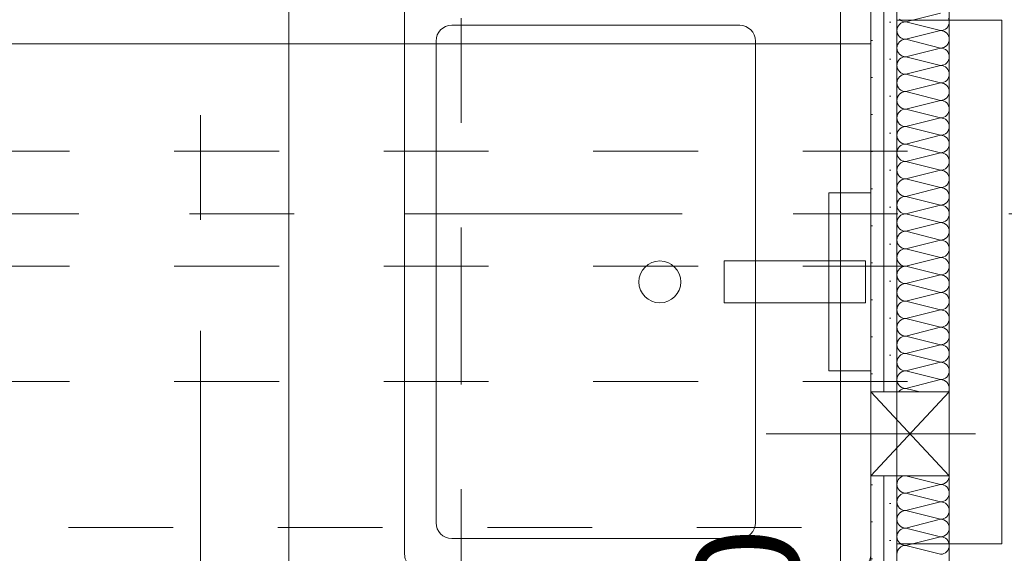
# Model space of a CAD drawing. Header units: metres. Extents: x -4 to 99, y -11 to 17.
# Tile 473 of 656: x 43.557 to 44.497, y 5.026 to 5.535. Entities that reach past the tile are written whole.
import ezdxf

# ---------------------------------------------------------------- set-up
doc = ezdxf.new("R2010")
doc.units = ezdxf.units.M
doc.header["$MEASUREMENT"] = 0
for name, pattern in [('Achse', [0.2, 0.1, -0.05, 0, -0.05]), ('DASHED', [0.015, 0.007, -0.008]), ('Schnittlinie', [0.3, 0.15, -0.075, 0, -0.075]), ('Strichlinie doppelt', [0.546806, 0.264583, -0.105833, 0.070556, -0.105833]), ('Strichpunktlinie', [0.31, 0.2, -0.05, 0.01, -0.05]), ('Untersicht', [0.1, 0.075, -0.025])]:
    doc.linetypes.add(name, pattern=pattern)
for name, color, linetype in [('152 - Bemaßung_ Beschriftung.Ausbau', 7, 'Continuous'), ('203 - Marker.Schnitt - Ausbaudetail SA', 7, 'Continuous'), ('451 - Universal.Achsen Raster', 7, 'Continuous'), ('608 - Struktur.Träger', 7, 'Continuous'), ('Neubau_152 - Bemaßung_ Beschriftung.Ausbau', 7, 'Continuous'), ('Neubau_606 - Struktur.Wand Innen Ausbau', 7, 'Continuous'), ('Neubau_650 - Abdeckung.Fußboden Aufbau', 7, 'Continuous'), ('Neubau_653 - Abdeckung.TB Verkofferung', 7, 'Continuous'), ('Neubau_702 - Einrichtung.Möbel Sanitär', 7, 'Continuous'), ('Neubau_802 - HKLSE.Sanitär', 7, 'Continuous')]:
    doc.layers.add(name, color=color, linetype=linetype)
doc.styles.add('ERSTELLTER_STIL_2', font='txt')
doc.dimstyles.new('ERSTELLTER_STIL__1', dxfattribs={"dimtxt": 0.1, "dimasz": 0.0532, "dimexe": 0.18, "dimexo": 0.0625, "dimgap": 0, "dimtad": 1, "dimzin": 0, "dimdsep": 46, "dimtxsty": 'ERSTELLTER_STIL_2', "dimblk": 'ARROWHEAD_2', "dimblk1": 'ARROWHEAD_2', "dimblk2": 'ARROWHEAD_2', "dimcen": 0.09, "dimse1": 1, "dimse2": 1, "dimclrd": 7, "dimclre": 7, "dimclrt": 7, "dimazin": 0, "dimtfac": 1, "dimtdec": 4, "dimtmove": 0, "dimatfit": 3, "dimfxl": 1, "dimtolj": 1, "dimtzin": 0, "dimarcsym": 0})
doc.dimstyles.new('ERSTELLTER_STIL__7', dxfattribs={"dimtxt": 0.18, "dimasz": 0.02736, "dimexe": 0.18, "dimexo": 0.0625, "dimgap": 0, "dimtad": 0, "dimtih": 1, "dimtoh": 1, "dimdec": 4, "dimzin": 0, "dimdsep": 46, "dimcen": 0.09, "dimadec": 0, "dimazin": 0, "dimtfac": 1, "dimtdec": 4, "dimtmove": 0, "dimatfit": 3, "dimldrblk": 'ARROWHEAD_11', "dimfxl": 1, "dimtolj": 1, "dimtzin": 0, "dimarcsym": 0})
pattern_1 = [(45, (0, 0), (-0.01767767, 0.01767767), [0, -0.025])]

# ---------------------------------------------------------------- blocks, each defined once
blk = doc.blocks.new('*X153')
at = {"layer": 'Neubau_606 - Struktur.Wand Innen Ausbau', "color": 7, "linetype": 'Continuous', "lineweight": 5}
for p, q in [((44.40332, 5.53333), (44.43665, 5.54167)), ((44.39562, 5.52819), (44.39515, 5.52663)), ((44.39639, 5.52963), (44.39562, 5.52819)), ((44.39743, 5.53089), (44.39639, 5.52963)), ((44.39743, 5.53577), (44.39869, 5.53474)), ((44.39869, 5.53193), (44.39743, 5.53089)), ((44.39869, 5.53474), (44.40013, 5.53397)), ((44.40013, 5.5327), (44.39869, 5.53193)), ((44.40013, 5.53397), (44.4017, 5.53349)), ((44.4017, 5.53317), (44.40013, 5.5327)), ((44.4017, 5.53349), (44.40332, 5.53333)), ((44.40332, 5.53333), (44.4017, 5.53317)), ((44.40332, 5.53333), (44.43665, 5.525)), ((44.44128, 5.5264), (44.44255, 5.52744)), ((44.44255, 5.52744), (44.44358, 5.5287)), ((44.44358, 5.5287), (44.44435, 5.53014)), ((44.44483, 5.53496), (44.44435, 5.53652)), ((44.44435, 5.53014), (44.44483, 5.53171)), ((44.44499, 5.53333), (44.44483, 5.53496)), ((44.44483, 5.53171), (44.44499, 5.53333)), ((44.39515, 5.52663), (44.39499, 5.525)), ((44.39499, 5.525), (44.39515, 5.52337)), ((44.39515, 5.52337), (44.39562, 5.52181)), ((44.39562, 5.52181), (44.39639, 5.52037)), ((44.39639, 5.52037), (44.39743, 5.51911)), ((44.39743, 5.51911), (44.39869, 5.51807)), ((44.39869, 5.51807), (44.40013, 5.5173)), ((44.40332, 5.51667), (44.43665, 5.525)), ((44.43665, 5.525), (44.43828, 5.52516)), ((44.43828, 5.52484), (44.43665, 5.525)), ((44.43828, 5.52516), (44.43984, 5.52563)), ((44.43984, 5.52437), (44.43828, 5.52484)), ((44.43984, 5.52563), (44.44128, 5.5264)), ((44.44128, 5.5236), (44.43984, 5.52437)), ((44.44255, 5.52256), (44.44128, 5.5236)), ((44.44358, 5.5213), (44.44255, 5.52256)), ((44.44435, 5.51986), (44.44358, 5.5213)), ((44.44483, 5.51829), (44.44435, 5.51986)), ((44.44499, 5.51667), (44.44483, 5.51829)), ((44.39515, 5.50996), (44.39499, 5.50833)), ((44.39562, 5.51152), (44.39515, 5.50996)), ((44.39639, 5.51296), (44.39562, 5.51152)), ((44.39743, 5.51423), (44.39639, 5.51296)), ((44.39869, 5.51526), (44.39743, 5.51423)), ((44.40013, 5.51603), (44.39869, 5.51526)), ((44.40013, 5.5173), (44.4017, 5.51683)), ((44.4017, 5.51651), (44.40013, 5.51603)), ((44.4017, 5.51683), (44.40332, 5.51667)), ((44.40332, 5.51667), (44.4017, 5.51651)), ((44.40332, 5.51667), (44.43665, 5.50833)), ((44.43665, 5.50833), (44.43828, 5.50849)), ((44.43828, 5.50849), (44.43984, 5.50897)), ((44.43984, 5.50897), (44.44128, 5.50974)), ((44.44128, 5.50974), (44.44255, 5.51077)), ((44.44255, 5.51077), (44.44358, 5.51204)), ((44.44358, 5.51204), (44.44435, 5.51348)), ((44.44435, 5.51348), (44.44483, 5.51504)), ((44.44483, 5.51504), (44.44499, 5.51667)), ((44.39499, 5.50833), (44.39515, 5.50671)), ((44.39515, 5.50671), (44.39562, 5.50514)), ((44.39562, 5.50514), (44.39639, 5.5037)), ((44.39639, 5.5037), (44.39743, 5.50244)), ((44.39743, 5.50244), (44.39869, 5.5014)), ((44.39869, 5.5014), (44.40013, 5.50063)), ((44.40013, 5.49937), (44.39869, 5.4986)), ((44.40013, 5.50063), (44.4017, 5.50016)), ((44.4017, 5.49984), (44.40013, 5.49937)), ((44.4017, 5.50016), (44.40332, 5.5)), ((44.40332, 5.5), (44.4017, 5.49984)), ((44.40332, 5.5), (44.43665, 5.50833)), ((44.40332, 5.5), (44.43665, 5.49167)), ((44.43828, 5.50817), (44.43665, 5.50833)), ((44.43984, 5.5077), (44.43828, 5.50817)), ((44.44128, 5.50693), (44.43984, 5.5077)), ((44.44255, 5.50589), (44.44128, 5.50693)), ((44.44358, 5.50463), (44.44255, 5.50589)), ((44.44435, 5.50319), (44.44358, 5.50463)), ((44.44483, 5.50163), (44.44435, 5.50319)), ((44.44499, 5.5), (44.44483, 5.50163)), ((44.44483, 5.49837), (44.44499, 5.5)), ((44.39515, 5.49329), (44.39499, 5.49167)), ((44.39499, 5.49167), (44.39515, 5.49004)), ((44.39562, 5.49486), (44.39515, 5.49329)), ((44.39515, 5.49004), (44.39562, 5.48848)), ((44.39639, 5.4963), (44.39562, 5.49486)), ((44.39743, 5.49756), (44.39639, 5.4963)), ((44.39869, 5.4986), (44.39743, 5.49756)), ((44.40332, 5.48333), (44.43665, 5.49167)), ((44.43665, 5.49167), (44.43828, 5.49183)), ((44.43828, 5.49151), (44.43665, 5.49167)), ((44.43828, 5.49183), (44.43984, 5.4923)), ((44.43984, 5.49103), (44.43828, 5.49151)), ((44.43984, 5.4923), (44.44128, 5.49307)), ((44.44128, 5.49026), (44.43984, 5.49103)), ((44.44128, 5.49307), (44.44255, 5.49411)), ((44.44255, 5.48923), (44.44128, 5.49026)), ((44.44255, 5.49411), (44.44358, 5.49537)), ((44.44358, 5.49537), (44.44435, 5.49681)), ((44.44435, 5.49681), (44.44483, 5.49837)), ((44.39562, 5.48848), (44.39639, 5.48704)), ((44.39639, 5.48704), (44.39743, 5.48577)), ((44.39743, 5.48089), (44.39639, 5.47963)), ((44.39743, 5.48577), (44.39869, 5.48474)), ((44.39869, 5.48193), (44.39743, 5.48089)), ((44.39869, 5.48474), (44.40013, 5.48397)), ((44.40013, 5.4827), (44.39869, 5.48193)), ((44.40013, 5.48397), (44.4017, 5.48349)), ((44.4017, 5.48317), (44.40013, 5.4827)), ((44.4017, 5.48349), (44.40332, 5.48333)), ((44.40332, 5.48333), (44.4017, 5.48317)), ((44.40332, 5.48333), (44.43665, 5.475)), ((44.44358, 5.48796), (44.44255, 5.48923)), ((44.44435, 5.48652), (44.44358, 5.48796)), ((44.44483, 5.48496), (44.44435, 5.48652)), ((44.44435, 5.48014), (44.44483, 5.48171)), ((44.44499, 5.48333), (44.44483, 5.48496)), ((44.44483, 5.48171), (44.44499, 5.48333)), ((44.39515, 5.47663), (44.39499, 5.475)), ((44.39499, 5.475), (44.39515, 5.47337)), ((44.39562, 5.47819), (44.39515, 5.47663)), ((44.39515, 5.47337), (44.39562, 5.47181)), ((44.39639, 5.47963), (44.39562, 5.47819)), ((44.39562, 5.47181), (44.39639, 5.47037)), ((44.40332, 5.46667), (44.43665, 5.475)), ((44.43665, 5.475), (44.43828, 5.47516)), ((44.43828, 5.47484), (44.43665, 5.475)), ((44.43828, 5.47516), (44.43984, 5.47563)), ((44.43984, 5.47437), (44.43828, 5.47484)), ((44.43984, 5.47563), (44.44128, 5.4764)), ((44.44128, 5.4736), (44.43984, 5.47437)), ((44.44128, 5.4764), (44.44255, 5.47744)), ((44.44255, 5.47256), (44.44128, 5.4736)), ((44.44255, 5.47744), (44.44358, 5.4787)), ((44.44358, 5.4713), (44.44255, 5.47256)), ((44.44358, 5.4787), (44.44435, 5.48014)), ((44.44435, 5.46986), (44.44358, 5.4713)), ((44.39562, 5.46152), (44.39515, 5.45996)), ((44.39639, 5.46296), (44.39562, 5.46152)), ((44.39639, 5.47037), (44.39743, 5.46911)), ((44.39743, 5.46423), (44.39639, 5.46296)), ((44.39743, 5.46911), (44.39869, 5.46807)), ((44.39869, 5.46526), (44.39743, 5.46423)), ((44.39869, 5.46807), (44.40013, 5.4673)), ((44.40013, 5.46603), (44.39869, 5.46526)), ((44.40013, 5.4673), (44.4017, 5.46683)), ((44.4017, 5.46651), (44.40013, 5.46603)), ((44.4017, 5.46683), (44.40332, 5.46667)), ((44.40332, 5.46667), (44.4017, 5.46651)), ((44.40332, 5.46667), (44.43665, 5.45833)), ((44.44255, 5.46077), (44.44358, 5.46204)), ((44.44358, 5.46204), (44.44435, 5.46348)), ((44.44483, 5.46829), (44.44435, 5.46986)), ((44.44435, 5.46348), (44.44483, 5.46504)), ((44.44499, 5.46667), (44.44483, 5.46829)), ((44.44483, 5.46504), (44.44499, 5.46667)), ((44.39515, 5.45996), (44.39499, 5.45833)), ((44.39499, 5.45833), (44.39515, 5.45671)), ((44.39515, 5.45671), (44.39562, 5.45514)), ((44.39562, 5.45514), (44.39639, 5.4537)), ((44.39639, 5.4537), (44.39743, 5.45244)), ((44.39743, 5.45244), (44.39869, 5.4514)), ((44.40332, 5.45), (44.43665, 5.45833)), ((44.43665, 5.45833), (44.43828, 5.45849)), ((44.43828, 5.45817), (44.43665, 5.45833)), ((44.43828, 5.45849), (44.43984, 5.45897)), ((44.43984, 5.4577), (44.43828, 5.45817)), ((44.43984, 5.45897), (44.44128, 5.45974)), ((44.44128, 5.45693), (44.43984, 5.4577)), ((44.44128, 5.45974), (44.44255, 5.46077)), ((44.44255, 5.45589), (44.44128, 5.45693)), ((44.44358, 5.45463), (44.44255, 5.45589)), ((44.44435, 5.45319), (44.44358, 5.45463)), ((44.44483, 5.45163), (44.44435, 5.45319)), ((44.39515, 5.44329), (44.39499, 5.44167)), ((44.39562, 5.44486), (44.39515, 5.44329)), ((44.39639, 5.4463), (44.39562, 5.44486)), ((44.39743, 5.44756), (44.39639, 5.4463)), ((44.39869, 5.4486), (44.39743, 5.44756)), ((44.39869, 5.4514), (44.40013, 5.45063)), ((44.40013, 5.44937), (44.39869, 5.4486)), ((44.40013, 5.45063), (44.4017, 5.45016)), ((44.4017, 5.44984), (44.40013, 5.44937)), ((44.4017, 5.45016), (44.40332, 5.45)), ((44.40332, 5.45), (44.4017, 5.44984)), ((44.40332, 5.45), (44.43665, 5.44167)), ((44.43984, 5.4423), (44.44128, 5.44307)), ((44.44128, 5.44307), (44.44255, 5.44411)), ((44.44255, 5.44411), (44.44358, 5.44537)), ((44.44358, 5.44537), (44.44435, 5.44681)), ((44.44435, 5.44681), (44.44483, 5.44837)), ((44.44499, 5.45), (44.44483, 5.45163)), ((44.44483, 5.44837), (44.44499, 5.45)), ((44.39499, 5.44167), (44.39515, 5.44004)), ((44.39515, 5.44004), (44.39562, 5.43848)), ((44.39562, 5.43848), (44.39639, 5.43704)), ((44.39639, 5.43704), (44.39743, 5.43577)), ((44.39743, 5.43577), (44.39869, 5.43474)), ((44.39869, 5.43474), (44.40013, 5.43397)), ((44.40013, 5.43397), (44.4017, 5.43349)), ((44.4017, 5.43349), (44.40332, 5.43333)), ((44.40332, 5.43333), (44.4017, 5.43317)), ((44.40332, 5.43333), (44.43665, 5.44167)), ((44.40332, 5.43333), (44.43665, 5.425)), ((44.43665, 5.44167), (44.43828, 5.44183)), ((44.43828, 5.44151), (44.43665, 5.44167)), ((44.43828, 5.44183), (44.43984, 5.4423)), ((44.43984, 5.44103), (44.43828, 5.44151)), ((44.44128, 5.44026), (44.43984, 5.44103)), ((44.44255, 5.43923), (44.44128, 5.44026)), ((44.44358, 5.43796), (44.44255, 5.43923)), ((44.44435, 5.43652), (44.44358, 5.43796)), ((44.44483, 5.43496), (44.44435, 5.43652)), ((44.44499, 5.43333), (44.44483, 5.43496)), ((44.44483, 5.43171), (44.44499, 5.43333)), ((44.39515, 5.42663), (44.39499, 5.425)), ((44.39499, 5.425), (44.39515, 5.42337)), ((44.39562, 5.42819), (44.39515, 5.42663)), ((44.39639, 5.42963), (44.39562, 5.42819)), ((44.39743, 5.43089), (44.39639, 5.42963)), ((44.39869, 5.43193), (44.39743, 5.43089)), ((44.40013, 5.4327), (44.39869, 5.43193)), ((44.4017, 5.43317), (44.40013, 5.4327)), ((44.40332, 5.41667), (44.43665, 5.425)), ((44.43665, 5.425), (44.43828, 5.42516)), ((44.43828, 5.42484), (44.43665, 5.425)), ((44.43828, 5.42516), (44.43984, 5.42563)), ((44.43984, 5.42437), (44.43828, 5.42484)), ((44.43984, 5.42563), (44.44128, 5.4264)), ((44.44128, 5.4236), (44.43984, 5.42437)), ((44.44128, 5.4264), (44.44255, 5.42744)), ((44.44255, 5.42744), (44.44358, 5.4287)), ((44.44358, 5.4287), (44.44435, 5.43014)), ((44.44435, 5.43014), (44.44483, 5.43171)), ((44.39515, 5.42337), (44.39562, 5.42181)), ((44.39562, 5.42181), (44.39639, 5.42037)), ((44.39639, 5.42037), (44.39743, 5.41911)), ((44.39743, 5.41911), (44.39869, 5.41807)), ((44.39869, 5.41526), (44.39743, 5.41423)), ((44.39869, 5.41807), (44.40013, 5.4173)), ((44.40013, 5.41603), (44.39869, 5.41526)), ((44.40013, 5.4173), (44.4017, 5.41683)), ((44.4017, 5.41651), (44.40013, 5.41603)), ((44.4017, 5.41683), (44.40332, 5.41667)), ((44.40332, 5.41667), (44.4017, 5.41651)), ((44.40332, 5.41667), (44.43665, 5.40833)), ((44.44255, 5.42256), (44.44128, 5.4236)), ((44.44358, 5.4213), (44.44255, 5.42256)), ((44.44435, 5.41986), (44.44358, 5.4213)), ((44.44483, 5.41829), (44.44435, 5.41986)), ((44.44435, 5.41348), (44.44483, 5.41504)), ((44.44499, 5.41667), (44.44483, 5.41829)), ((44.44483, 5.41504), (44.44499, 5.41667)), ((44.39515, 5.40996), (44.39499, 5.40833)), ((44.39499, 5.40833), (44.39515, 5.40671)), ((44.39562, 5.41152), (44.39515, 5.40996)), ((44.39515, 5.40671), (44.39562, 5.40514)), ((44.39639, 5.41296), (44.39562, 5.41152)), ((44.39562, 5.40514), (44.39639, 5.4037)), ((44.39743, 5.41423), (44.39639, 5.41296)), ((44.40332, 5.4), (44.43665, 5.40833)), ((44.43665, 5.40833), (44.43828, 5.40849)), ((44.43828, 5.40817), (44.43665, 5.40833)), ((44.43828, 5.40849), (44.43984, 5.40897)), ((44.43984, 5.4077), (44.43828, 5.40817)), ((44.43984, 5.40897), (44.44128, 5.40974)), ((44.44128, 5.40693), (44.43984, 5.4077)), ((44.44128, 5.40974), (44.44255, 5.41077)), ((44.44255, 5.40589), (44.44128, 5.40693)), ((44.44255, 5.41077), (44.44358, 5.41204)), ((44.44358, 5.40463), (44.44255, 5.40589)), ((44.44358, 5.41204), (44.44435, 5.41348)), ((44.39639, 5.3963), (44.39562, 5.39486)), ((44.39639, 5.4037), (44.39743, 5.40244)), ((44.39743, 5.39756), (44.39639, 5.3963)), ((44.39743, 5.40244), (44.39869, 5.4014)), ((44.39869, 5.3986), (44.39743, 5.39756)), ((44.39869, 5.4014), (44.40013, 5.40063)), ((44.40013, 5.39937), (44.39869, 5.3986)), ((44.40013, 5.40063), (44.4017, 5.40016)), ((44.4017, 5.39984), (44.40013, 5.39937)), ((44.4017, 5.40016), (44.40332, 5.4)), ((44.40332, 5.4), (44.4017, 5.39984)), ((44.40332, 5.4), (44.43665, 5.39167)), ((44.44435, 5.40319), (44.44358, 5.40463)), ((44.44358, 5.39537), (44.44435, 5.39681)), ((44.44483, 5.40163), (44.44435, 5.40319)), ((44.44435, 5.39681), (44.44483, 5.39837)), ((44.44499, 5.4), (44.44483, 5.40163)), ((44.44483, 5.39837), (44.44499, 5.4)), ((44.39515, 5.39329), (44.39499, 5.39167)), ((44.39499, 5.39167), (44.39515, 5.39004)), ((44.39562, 5.39486), (44.39515, 5.39329)), ((44.39515, 5.39004), (44.39562, 5.38848)), ((44.39562, 5.38848), (44.39639, 5.38704)), ((44.39639, 5.38704), (44.39743, 5.38577)), ((44.40332, 5.38333), (44.43665, 5.39167)), ((44.43665, 5.39167), (44.43828, 5.39183)), ((44.43828, 5.39151), (44.43665, 5.39167)), ((44.43828, 5.39183), (44.43984, 5.3923)), ((44.43984, 5.39103), (44.43828, 5.39151)), ((44.43984, 5.3923), (44.44128, 5.39307)), ((44.44128, 5.39026), (44.43984, 5.39103)), ((44.44128, 5.39307), (44.44255, 5.39411)), ((44.44255, 5.38923), (44.44128, 5.39026)), ((44.44255, 5.39411), (44.44358, 5.39537)), ((44.44358, 5.38796), (44.44255, 5.38923)), ((44.44435, 5.38652), (44.44358, 5.38796)), ((44.44483, 5.38496), (44.44435, 5.38652)), ((44.39562, 5.37819), (44.39515, 5.37663)), ((44.39639, 5.37963), (44.39562, 5.37819)), ((44.39743, 5.38089), (44.39639, 5.37963)), ((44.39743, 5.38577), (44.39869, 5.38474)), ((44.39869, 5.38193), (44.39743, 5.38089)), ((44.39869, 5.38474), (44.40013, 5.38397)), ((44.40013, 5.3827), (44.39869, 5.38193)), ((44.40013, 5.38397), (44.4017, 5.38349)), ((44.4017, 5.38317), (44.40013, 5.3827)), ((44.4017, 5.38349), (44.40332, 5.38333)), ((44.40332, 5.38333), (44.4017, 5.38317)), ((44.40332, 5.38333), (44.43665, 5.375)), ((44.44128, 5.3764), (44.44255, 5.37744)), ((44.44255, 5.37744), (44.44358, 5.3787)), ((44.44358, 5.3787), (44.44435, 5.38014)), ((44.44435, 5.38014), (44.44483, 5.38171)), ((44.44499, 5.38333), (44.44483, 5.38496)), ((44.44483, 5.38171), (44.44499, 5.38333)), ((44.39515, 5.37663), (44.39499, 5.375)), ((44.39499, 5.375), (44.39515, 5.37337)), ((44.39515, 5.37337), (44.39562, 5.37181)), ((44.39562, 5.37181), (44.39639, 5.37037)), ((44.39639, 5.37037), (44.39743, 5.36911)), ((44.39743, 5.36911), (44.39869, 5.36807)), ((44.39869, 5.36807), (44.40013, 5.3673)), ((44.40332, 5.36667), (44.43665, 5.375)), ((44.43665, 5.375), (44.43828, 5.37516)), ((44.43828, 5.37484), (44.43665, 5.375)), ((44.43828, 5.37516), (44.43984, 5.37563)), ((44.43984, 5.37437), (44.43828, 5.37484)), ((44.43984, 5.37563), (44.44128, 5.3764)), ((44.44128, 5.3736), (44.43984, 5.37437)), ((44.44255, 5.37256), (44.44128, 5.3736)), ((44.44358, 5.3713), (44.44255, 5.37256)), ((44.44435, 5.36986), (44.44358, 5.3713)), ((44.44483, 5.36829), (44.44435, 5.36986)), ((44.44499, 5.36667), (44.44483, 5.36829)), ((44.39515, 5.35996), (44.39499, 5.35833)), ((44.39499, 5.35833), (44.39515, 5.35671)), ((44.39562, 5.36152), (44.39515, 5.35996)), ((44.39639, 5.36296), (44.39562, 5.36152)), ((44.39743, 5.36423), (44.39639, 5.36296)), ((44.39869, 5.36526), (44.39743, 5.36423)), ((44.40013, 5.36603), (44.39869, 5.36526)), ((44.40013, 5.3673), (44.4017, 5.36683)), ((44.4017, 5.36651), (44.40013, 5.36603)), ((44.4017, 5.36683), (44.40332, 5.36667)), ((44.40332, 5.36667), (44.4017, 5.36651)), ((44.40332, 5.36667), (44.43665, 5.35833)), ((44.40332, 5.35), (44.43665, 5.35833)), ((44.43665, 5.35833), (44.43828, 5.35849)), ((44.43828, 5.35817), (44.43665, 5.35833)), ((44.43828, 5.35849), (44.43984, 5.35897)), ((44.43984, 5.3577), (44.43828, 5.35817)), ((44.43984, 5.35897), (44.44128, 5.35974)), ((44.44128, 5.35974), (44.44255, 5.36077)), ((44.44255, 5.36077), (44.44358, 5.36204)), ((44.44358, 5.36204), (44.44435, 5.36348)), ((44.44435, 5.36348), (44.44483, 5.36504)), ((44.44483, 5.36504), (44.44499, 5.36667)), ((44.39515, 5.35671), (44.39562, 5.35514)), ((44.39562, 5.35514), (44.39639, 5.3537)), ((44.39639, 5.3537), (44.39743, 5.35244)), ((44.39743, 5.35244), (44.39869, 5.3514)), ((44.39869, 5.3514), (44.40013, 5.35063)), ((44.40013, 5.34937), (44.39869, 5.3486)), ((44.40013, 5.35063), (44.4017, 5.35016)), ((44.4017, 5.34984), (44.40013, 5.34937)), ((44.4017, 5.35016), (44.40332, 5.35)), ((44.40332, 5.35), (44.4017, 5.34984)), ((44.40332, 5.35), (44.43665, 5.34167)), ((44.44128, 5.35693), (44.43984, 5.3577)), ((44.44255, 5.35589), (44.44128, 5.35693)), ((44.44358, 5.35463), (44.44255, 5.35589)), ((44.44435, 5.35319), (44.44358, 5.35463)), ((44.44483, 5.35163), (44.44435, 5.35319)), ((44.44499, 5.35), (44.44483, 5.35163)), ((44.44483, 5.34837), (44.44499, 5.35)), ((44.39515, 5.34329), (44.39499, 5.34167)), ((44.39499, 5.34167), (44.39515, 5.34004)), ((44.39562, 5.34486), (44.39515, 5.34329)), ((44.39515, 5.34004), (44.39562, 5.33848)), ((44.39639, 5.3463), (44.39562, 5.34486)), ((44.39743, 5.34756), (44.39639, 5.3463)), ((44.39869, 5.3486), (44.39743, 5.34756)), ((44.40332, 5.33333), (44.43665, 5.34167)), ((44.43665, 5.34167), (44.43828, 5.34183)), ((44.43828, 5.34151), (44.43665, 5.34167)), ((44.43828, 5.34183), (44.43984, 5.3423)), ((44.43984, 5.34103), (44.43828, 5.34151)), ((44.43984, 5.3423), (44.44128, 5.34307)), ((44.44128, 5.34026), (44.43984, 5.34103)), ((44.44128, 5.34307), (44.44255, 5.34411)), ((44.44255, 5.33923), (44.44128, 5.34026)), ((44.44255, 5.34411), (44.44358, 5.34537)), ((44.44358, 5.33796), (44.44255, 5.33923)), ((44.44358, 5.34537), (44.44435, 5.34681)), ((44.44435, 5.34681), (44.44483, 5.34837)), ((44.39562, 5.33848), (44.39639, 5.33704)), ((44.39639, 5.33704), (44.39743, 5.33577)), ((44.39743, 5.33089), (44.39639, 5.32963)), ((44.39743, 5.33577), (44.39869, 5.33474)), ((44.39869, 5.33193), (44.39743, 5.33089)), ((44.39869, 5.33474), (44.40013, 5.33397)), ((44.40013, 5.3327), (44.39869, 5.33193)), ((44.40013, 5.33397), (44.4017, 5.33349)), ((44.4017, 5.33317), (44.40013, 5.3327)), ((44.4017, 5.33349), (44.40332, 5.33333)), ((44.40332, 5.33333), (44.4017, 5.33317)), ((44.40332, 5.33333), (44.43665, 5.325)), ((44.44435, 5.33652), (44.44358, 5.33796)), ((44.44358, 5.3287), (44.44435, 5.33014)), ((44.44483, 5.33496), (44.44435, 5.33652)), ((44.44435, 5.33014), (44.44483, 5.33171)), ((44.44499, 5.33333), (44.44483, 5.33496)), ((44.44483, 5.33171), (44.44499, 5.33333)), ((44.39515, 5.32663), (44.39499, 5.325)), ((44.39499, 5.325), (44.39515, 5.32337)), ((44.39562, 5.32819), (44.39515, 5.32663)), ((44.39515, 5.32337), (44.39562, 5.32181)), ((44.39639, 5.32963), (44.39562, 5.32819)), ((44.39562, 5.32181), (44.39639, 5.32037)), ((44.40332, 5.31667), (44.43665, 5.325)), ((44.43665, 5.325), (44.43828, 5.32516)), ((44.43828, 5.32484), (44.43665, 5.325)), ((44.43828, 5.32516), (44.43984, 5.32563)), ((44.43984, 5.32437), (44.43828, 5.32484)), ((44.43984, 5.32563), (44.44128, 5.3264)), ((44.44128, 5.3236), (44.43984, 5.32437)), ((44.44128, 5.3264), (44.44255, 5.32744)), ((44.44255, 5.32256), (44.44128, 5.3236)), ((44.44255, 5.32744), (44.44358, 5.3287)), ((44.44358, 5.3213), (44.44255, 5.32256)), ((44.44435, 5.31986), (44.44358, 5.3213)), ((44.39562, 5.31152), (44.39515, 5.30996)), ((44.39639, 5.31296), (44.39562, 5.31152)), ((44.39639, 5.32037), (44.39743, 5.31911)), ((44.39743, 5.31423), (44.39639, 5.31296)), ((44.39743, 5.31911), (44.39869, 5.31807)), ((44.39869, 5.31526), (44.39743, 5.31423)), ((44.39869, 5.31807), (44.40013, 5.3173)), ((44.40013, 5.31603), (44.39869, 5.31526)), ((44.40013, 5.3173), (44.4017, 5.31683)), ((44.4017, 5.31651), (44.40013, 5.31603)), ((44.4017, 5.31683), (44.40332, 5.31667)), ((44.40332, 5.31667), (44.4017, 5.31651)), ((44.40332, 5.31667), (44.43665, 5.30833)), ((44.44255, 5.31077), (44.44358, 5.31204)), ((44.44358, 5.31204), (44.44435, 5.31348)), ((44.44483, 5.31829), (44.44435, 5.31986)), ((44.44435, 5.31348), (44.44483, 5.31504)), ((44.44499, 5.31667), (44.44483, 5.31829)), ((44.44483, 5.31504), (44.44499, 5.31667)), ((44.39515, 5.30996), (44.39499, 5.30833)), ((44.39499, 5.30833), (44.39515, 5.30671)), ((44.39515, 5.30671), (44.39562, 5.30514)), ((44.39562, 5.30514), (44.39639, 5.3037)), ((44.39639, 5.3037), (44.39743, 5.30244)), ((44.39743, 5.30244), (44.39869, 5.3014)), ((44.40332, 5.3), (44.43665, 5.30833)), ((44.43665, 5.30833), (44.43828, 5.30849)), ((44.43828, 5.30817), (44.43665, 5.30833)), ((44.43828, 5.30849), (44.43984, 5.30897)), ((44.43984, 5.3077), (44.43828, 5.30817)), ((44.43984, 5.30897), (44.44128, 5.30974)), ((44.44128, 5.30693), (44.43984, 5.3077)), ((44.44128, 5.30974), (44.44255, 5.31077)), ((44.44255, 5.30589), (44.44128, 5.30693)), ((44.44358, 5.30463), (44.44255, 5.30589)), ((44.44435, 5.30319), (44.44358, 5.30463)), ((44.44483, 5.30163), (44.44435, 5.30319)), ((44.44499, 5.3), (44.44483, 5.30163)), ((44.39515, 5.29329), (44.39499, 5.29167)), ((44.39562, 5.29486), (44.39515, 5.29329)), ((44.39639, 5.2963), (44.39562, 5.29486)), ((44.39743, 5.29756), (44.39639, 5.2963)), ((44.39869, 5.2986), (44.39743, 5.29756)), ((44.39869, 5.3014), (44.40013, 5.30063)), ((44.40013, 5.29937), (44.39869, 5.2986)), ((44.40013, 5.30063), (44.4017, 5.30016)), ((44.4017, 5.29984), (44.40013, 5.29937)), ((44.4017, 5.30016), (44.40332, 5.3)), ((44.40332, 5.3), (44.4017, 5.29984)), ((44.40332, 5.3), (44.43665, 5.29167)), ((44.43828, 5.29183), (44.43984, 5.2923)), ((44.43984, 5.2923), (44.44128, 5.29307)), ((44.44128, 5.29307), (44.44255, 5.29411)), ((44.44255, 5.29411), (44.44358, 5.29537)), ((44.44358, 5.29537), (44.44435, 5.29681)), ((44.44435, 5.29681), (44.44483, 5.29837)), ((44.44483, 5.29837), (44.44499, 5.3)), ((44.39499, 5.29167), (44.39515, 5.29004)), ((44.39515, 5.29004), (44.39562, 5.28848)), ((44.39562, 5.28848), (44.39639, 5.28704)), ((44.39639, 5.28704), (44.39743, 5.28577)), ((44.39743, 5.28577), (44.39869, 5.28474)), ((44.39869, 5.28474), (44.40013, 5.28397)), ((44.40013, 5.28397), (44.4017, 5.28349)), ((44.4017, 5.28317), (44.40013, 5.2827)), ((44.4017, 5.28349), (44.40332, 5.28333)), ((44.40332, 5.28333), (44.4017, 5.28317)), ((44.40332, 5.28333), (44.43665, 5.29167)), ((44.40332, 5.28333), (44.43665, 5.275)), ((44.43665, 5.29167), (44.43828, 5.29183)), ((44.43828, 5.29151), (44.43665, 5.29167)), ((44.43984, 5.29103), (44.43828, 5.29151)), ((44.44128, 5.29026), (44.43984, 5.29103)), ((44.44255, 5.28923), (44.44128, 5.29026)), ((44.44358, 5.28796), (44.44255, 5.28923)), ((44.44435, 5.28652), (44.44358, 5.28796)), ((44.44483, 5.28496), (44.44435, 5.28652)), ((44.44499, 5.28333), (44.44483, 5.28496)), ((44.44483, 5.28171), (44.44499, 5.28333)), ((44.39515, 5.27663), (44.39499, 5.275)), ((44.39499, 5.275), (44.39515, 5.27337)), ((44.39562, 5.27819), (44.39515, 5.27663)), ((44.39639, 5.27963), (44.39562, 5.27819)), ((44.39743, 5.28089), (44.39639, 5.27963)), ((44.39869, 5.28193), (44.39743, 5.28089)), ((44.40013, 5.2827), (44.39869, 5.28193)), ((44.40332, 5.26667), (44.43665, 5.275)), ((44.43665, 5.275), (44.43828, 5.27516)), ((44.43828, 5.27484), (44.43665, 5.275)), ((44.43828, 5.27516), (44.43984, 5.27563)), ((44.43984, 5.27437), (44.43828, 5.27484)), ((44.43984, 5.27563), (44.44128, 5.2764)), ((44.44128, 5.2736), (44.43984, 5.27437)), ((44.44128, 5.2764), (44.44255, 5.27744)), ((44.44255, 5.27256), (44.44128, 5.2736)), ((44.44255, 5.27744), (44.44358, 5.2787)), ((44.44358, 5.2787), (44.44435, 5.28014)), ((44.44435, 5.28014), (44.44483, 5.28171)), ((44.39515, 5.27337), (44.39562, 5.27181)), ((44.39562, 5.27181), (44.39639, 5.27037)), ((44.39639, 5.27037), (44.39743, 5.26911)), ((44.39743, 5.26423), (44.39639, 5.26296)), ((44.39743, 5.26911), (44.39869, 5.26807)), ((44.39869, 5.26526), (44.39743, 5.26423)), ((44.39869, 5.26807), (44.40013, 5.2673)), ((44.40013, 5.26603), (44.39869, 5.26526)), ((44.40013, 5.2673), (44.4017, 5.26683)), ((44.4017, 5.26651), (44.40013, 5.26603)), ((44.4017, 5.26683), (44.40332, 5.26667)), ((44.40332, 5.26667), (44.4017, 5.26651)), ((44.40332, 5.26667), (44.43665, 5.25833)), ((44.44358, 5.2713), (44.44255, 5.27256)), ((44.44435, 5.26986), (44.44358, 5.2713)), ((44.44483, 5.26829), (44.44435, 5.26986)), ((44.44435, 5.26348), (44.44483, 5.26504)), ((44.44499, 5.26667), (44.44483, 5.26829)), ((44.44483, 5.26504), (44.44499, 5.26667)), ((44.39515, 5.25996), (44.39499, 5.25833)), ((44.39499, 5.25833), (44.39515, 5.25671)), ((44.39562, 5.26152), (44.39515, 5.25996)), ((44.39515, 5.25671), (44.39562, 5.25514)), ((44.39639, 5.26296), (44.39562, 5.26152)), ((44.39562, 5.25514), (44.39639, 5.2537)), ((44.40332, 5.25), (44.43665, 5.25833)), ((44.43665, 5.25833), (44.43828, 5.25849)), ((44.43828, 5.25817), (44.43665, 5.25833)), ((44.43828, 5.25849), (44.43984, 5.25897)), ((44.43984, 5.2577), (44.43828, 5.25817)), ((44.43984, 5.25897), (44.44128, 5.25974)), ((44.44128, 5.25693), (44.43984, 5.2577)), ((44.44128, 5.25974), (44.44255, 5.26077)), ((44.44255, 5.25589), (44.44128, 5.25693)), ((44.44255, 5.26077), (44.44358, 5.26204)), ((44.44358, 5.25463), (44.44255, 5.25589)), ((44.44358, 5.26204), (44.44435, 5.26348)), ((44.44435, 5.25319), (44.44358, 5.25463)), ((44.39639, 5.2463), (44.39562, 5.24486)), ((44.39639, 5.2537), (44.39743, 5.25244)), ((44.39743, 5.24756), (44.39639, 5.2463)), ((44.39743, 5.25244), (44.39869, 5.2514)), ((44.39869, 5.2486), (44.39743, 5.24756)), ((44.39869, 5.2514), (44.40013, 5.25063)), ((44.40013, 5.24937), (44.39869, 5.2486)), ((44.40013, 5.25063), (44.4017, 5.25016)), ((44.4017, 5.24984), (44.40013, 5.24937)), ((44.4017, 5.25016), (44.40332, 5.25)), ((44.40332, 5.25), (44.4017, 5.24984)), ((44.40332, 5.25), (44.43665, 5.24167)), ((44.44255, 5.24411), (44.44358, 5.24537)), ((44.44358, 5.24537), (44.44435, 5.24681)), ((44.44483, 5.25163), (44.44435, 5.25319)), ((44.44435, 5.24681), (44.44483, 5.24837)), ((44.44499, 5.25), (44.44483, 5.25163)), ((44.44483, 5.24837), (44.44499, 5.25)), ((44.39515, 5.24329), (44.39499, 5.24167)), ((44.39499, 5.24167), (44.39515, 5.24004)), ((44.39562, 5.24486), (44.39515, 5.24329)), ((44.39515, 5.24004), (44.39562, 5.23848)), ((44.39562, 5.23848), (44.39639, 5.23704)), ((44.39639, 5.23704), (44.39743, 5.23577)), ((44.40332, 5.23333), (44.43665, 5.24167)), ((44.43665, 5.24167), (44.43828, 5.24183)), ((44.43828, 5.24151), (44.43665, 5.24167)), ((44.43828, 5.24183), (44.43984, 5.2423)), ((44.43984, 5.24103), (44.43828, 5.24151)), ((44.43984, 5.2423), (44.44128, 5.24307)), ((44.44128, 5.24026), (44.43984, 5.24103)), ((44.44128, 5.24307), (44.44255, 5.24411)), ((44.44255, 5.23923), (44.44128, 5.24026)), ((44.44358, 5.23796), (44.44255, 5.23923)), ((44.44435, 5.23652), (44.44358, 5.23796)), ((44.44483, 5.23496), (44.44435, 5.23652)), ((44.39515, 5.22663), (44.39499, 5.225)), ((44.39562, 5.22819), (44.39515, 5.22663)), ((44.39639, 5.22963), (44.39562, 5.22819)), ((44.39743, 5.23089), (44.39639, 5.22963)), ((44.39743, 5.23577), (44.39869, 5.23474)), ((44.39869, 5.23193), (44.39743, 5.23089)), ((44.39869, 5.23474), (44.40013, 5.23397)), ((44.40013, 5.2327), (44.39869, 5.23193)), ((44.40013, 5.23397), (44.4017, 5.23349)), ((44.4017, 5.23317), (44.40013, 5.2327)), ((44.4017, 5.23349), (44.40332, 5.23333)), ((44.40332, 5.23333), (44.4017, 5.23317)), ((44.40332, 5.23333), (44.43665, 5.225)), ((44.43984, 5.22563), (44.44128, 5.2264)), ((44.44128, 5.2264), (44.44255, 5.22744)), ((44.44255, 5.22744), (44.44358, 5.2287)), ((44.44358, 5.2287), (44.44435, 5.23014)), ((44.44435, 5.23014), (44.44483, 5.23171)), ((44.44499, 5.23333), (44.44483, 5.23496)), ((44.44483, 5.23171), (44.44499, 5.23333)), ((44.39499, 5.225), (44.39515, 5.22337)), ((44.39515, 5.22337), (44.39562, 5.22181)), ((44.39562, 5.22181), (44.39639, 5.22037)), ((44.39639, 5.22037), (44.39743, 5.21911)), ((44.39743, 5.21911), (44.39869, 5.21807)), ((44.39869, 5.21807), (44.40013, 5.2173)), ((44.40013, 5.2173), (44.4017, 5.21683)), ((44.40332, 5.21667), (44.43665, 5.225)), ((44.43665, 5.225), (44.43828, 5.22516)), ((44.43828, 5.22484), (44.43665, 5.225)), ((44.43828, 5.22516), (44.43984, 5.22563)), ((44.43984, 5.22437), (44.43828, 5.22484)), ((44.44128, 5.2236), (44.43984, 5.22437)), ((44.44255, 5.22256), (44.44128, 5.2236)), ((44.44358, 5.2213), (44.44255, 5.22256)), ((44.44435, 5.21986), (44.44358, 5.2213)), ((44.44483, 5.21829), (44.44435, 5.21986)), ((44.44499, 5.21667), (44.44483, 5.21829)), ((44.39515, 5.20996), (44.39499, 5.20833)), ((44.39499, 5.20833), (44.39515, 5.20671)), ((44.39562, 5.21152), (44.39515, 5.20996)), ((44.39639, 5.21296), (44.39562, 5.21152)), ((44.39743, 5.21423), (44.39639, 5.21296)), ((44.39869, 5.21526), (44.39743, 5.21423)), ((44.40013, 5.21603), (44.39869, 5.21526)), ((44.4017, 5.21651), (44.40013, 5.21603)), ((44.4017, 5.21683), (44.40332, 5.21667)), ((44.40332, 5.21667), (44.4017, 5.21651)), ((44.40332, 5.21667), (44.43665, 5.20833)), ((44.40332, 5.2), (44.43665, 5.20833)), ((44.43665, 5.20833), (44.43828, 5.20849)), ((44.43828, 5.20817), (44.43665, 5.20833)), ((44.43828, 5.20849), (44.43984, 5.20897)), ((44.43984, 5.2077), (44.43828, 5.20817)), ((44.43984, 5.20897), (44.44128, 5.20974)), ((44.44128, 5.20693), (44.43984, 5.2077)), ((44.44128, 5.20974), (44.44255, 5.21077)), ((44.44255, 5.21077), (44.44358, 5.21204)), ((44.44358, 5.21204), (44.44435, 5.21348)), ((44.44435, 5.21348), (44.44483, 5.21504)), ((44.44483, 5.21504), (44.44499, 5.21667)), ((44.39515, 5.20671), (44.39562, 5.20514)), ((44.39562, 5.20514), (44.39639, 5.2037)), ((44.39639, 5.2037), (44.39743, 5.20244)), ((44.39743, 5.20244), (44.39869, 5.2014)), ((44.39869, 5.1986), (44.39743, 5.19756)), ((44.39869, 5.2014), (44.40013, 5.20063)), ((44.40013, 5.19937), (44.39869, 5.1986)), ((44.40013, 5.20063), (44.4017, 5.20016)), ((44.4017, 5.19984), (44.40013, 5.19937)), ((44.4017, 5.20016), (44.40332, 5.2)), ((44.40332, 5.2), (44.4017, 5.19984)), ((44.40332, 5.2), (44.43665, 5.19167)), ((44.44255, 5.20589), (44.44128, 5.20693)), ((44.44358, 5.20463), (44.44255, 5.20589)), ((44.44435, 5.20319), (44.44358, 5.20463)), ((44.44483, 5.20163), (44.44435, 5.20319)), ((44.44435, 5.19681), (44.44483, 5.19837)), ((44.44499, 5.2), (44.44483, 5.20163)), ((44.44483, 5.19837), (44.44499, 5.2)), ((44.39515, 5.19329), (44.39499, 5.19167)), ((44.39499, 5.19167), (44.39515, 5.19004)), ((44.39562, 5.19486), (44.39515, 5.19329)), ((44.39515, 5.19004), (44.39562, 5.18848)), ((44.39639, 5.1963), (44.39562, 5.19486)), ((44.39743, 5.19756), (44.39639, 5.1963)), ((44.40332, 5.18333), (44.43665, 5.19167)), ((44.43665, 5.19167), (44.43828, 5.19183)), ((44.43828, 5.19151), (44.43665, 5.19167)), ((44.43828, 5.19183), (44.43984, 5.1923)), ((44.43984, 5.19103), (44.43828, 5.19151)), ((44.43984, 5.1923), (44.44128, 5.19307)), ((44.44128, 5.19026), (44.43984, 5.19103)), ((44.44128, 5.19307), (44.44255, 5.19411)), ((44.44255, 5.18923), (44.44128, 5.19026)), ((44.44255, 5.19411), (44.44358, 5.19537)), ((44.44358, 5.18796), (44.44255, 5.18923)), ((44.44358, 5.19537), (44.44435, 5.19681)), ((44.39562, 5.18848), (44.39639, 5.18704)), ((44.39639, 5.18704), (44.39743, 5.18577)), ((44.39743, 5.18089), (44.39668, 5.17998)), ((44.39743, 5.18577), (44.39869, 5.18474)), ((44.39869, 5.18193), (44.39743, 5.18089)), ((44.39869, 5.18474), (44.40013, 5.18397)), ((44.40013, 5.1827), (44.39869, 5.18193)), ((44.40013, 5.18397), (44.4017, 5.18349)), ((44.4017, 5.18317), (44.40013, 5.1827)), ((44.4017, 5.18349), (44.40332, 5.18333)), ((44.40332, 5.18333), (44.4017, 5.18317)), ((44.40332, 5.18333), (44.41673, 5.17998)), ((44.44435, 5.18652), (44.44358, 5.18796)), ((44.44427, 5.17998), (44.44435, 5.18014)), ((44.44483, 5.18496), (44.44435, 5.18652)), ((44.44435, 5.18014), (44.44483, 5.18171)), ((44.44499, 5.18333), (44.44483, 5.18496)), ((44.44483, 5.18171), (44.44499, 5.18333))]:
    blk.add_line(p, q, dxfattribs=at)
blk = doc.blocks.new('*X154')
at = {"layer": 'Neubau_606 - Struktur.Wand Innen Ausbau', "color": 7, "linetype": 'Continuous', "lineweight": 5}
for p, q in [((44.40339, 5.09998), (44.43665, 5.09167)), ((44.40332, 5.08333), (44.43665, 5.09167)), ((44.40332, 5.08333), (44.43665, 5.075)), ((44.40332, 5.06667), (44.43665, 5.075)), ((44.40332, 5.06667), (44.43665, 5.05833)), ((44.40332, 5.05), (44.43665, 5.05833)), ((44.40332, 5.05), (44.43665, 5.04167)), ((44.40332, 5.03333), (44.43665, 5.04167)), ((44.40332, 5.03333), (44.43665, 5.025))]:
    blk.add_line(p, q, dxfattribs=at)
for centre, start, end in [((44.40332, 5.09167), 93.73936, 180), ((44.43665, 5.1), 270, 359.87802), ((44.40332, 5.09167), 180, 270), ((44.43665, 5.08333), 0, 90), ((44.40332, 5.075), 90, 180), ((44.43665, 5.08333), 270, 0), ((44.40332, 5.075), 180, 270), ((44.40332, 5.05833), 90, 180), ((44.43665, 5.06667), 0, 90), ((44.43665, 5.06667), 270, 0), ((44.40332, 5.05833), 180, 270), ((44.43665, 5.05), 0, 90), ((44.40332, 5.04167), 90, 180), ((44.43665, 5.05), 270, 0), ((44.40332, 5.04167), 180, 270), ((44.43665, 5.03333), 0, 90), ((44.40332, 5.025), 90, 180), ((44.43665, 5.03333), 270, 0)]:
    blk.add_arc(centre, 0.00833, start, end, dxfattribs=at)
blk = doc.blocks.new('ARROWHEAD_11')
at = {"color": 0, "linetype": 'Continuous', "lineweight": 0}
blk.add_line((0, 0), (-1, 0), dxfattribs=at)
at = {"color": 0, "linetype": 'Continuous', "lineweight": 0, "const_width": 0.25, "flags": 128}
blk.add_lwpolyline([(-0.125, 0, 1), (0.125, 0, 1)], format="xyb", close=True, dxfattribs=at)
blk = doc.blocks.new('*D623')
at = {"layer": '152 - Bemaßung_ Beschriftung.Ausbau', "color": 7, "linetype": 'Continuous', "lineweight": 5}
for p, q in [((44.34121, 5.76), (44.34121, 5.79423)), ((44.37621, 5.73979), (44.30621, 5.78021)), ((44.39371, 5.76), (44.28871, 5.76)), ((44.34121, 4.06), (44.34121, 5.76)), ((44.30621, 4.08021), (44.37621, 4.03979)), ((44.39371, 4.06), (44.28871, 4.06))]:
    blk.add_line(p, q, dxfattribs=at)
at = {"layer": '152 - Bemaßung_ Beschriftung.Ausbau', "color": 7, "lineweight": 5, "insert": (44.32121, 4.77697), "char_height": 0.1, "attachment_point": 7, "rotation": 90, "style": 'ERSTELLTER_STIL_2'}
blk.add_mtext('\\A1;{\\pql;\\fArial|b0|i0|c0|p38;1,70}', dxfattribs=at)
blk = doc.blocks.new('ARROWHEAD_2')
at = {"color": 0, "linetype": 'Continuous', "lineweight": 0}
for p, q in [((-0.378, -0.655), (0.378, 0.655)), ((0, 0), (-1, 0))]:
    blk.add_line(p, q, dxfattribs=at)

msp = doc.modelspace()

# ---------------------------------------------------------------- hatches: boundary and pattern name
at = {"layer": 'Neubau_606 - Struktur.Wand Innen Ausbau', "linetype": 'Continuous', "lineweight": 0, "true_color": 0x000000}
h = msp.add_hatch(dxfattribs=at)
h.set_pattern_fill('Gips_0001', color=18, style=0, pattern_type=2)
h.set_pattern_definition(pattern_1)
h.paths.add_polyline_path([(44.38249, 5.76), (44.36999, 5.76), (44.36999, 5.17998), (44.38249, 5.17998)])
h = msp.add_hatch(dxfattribs=at)
h.set_pattern_fill('Gips_0001', color=18, style=0, pattern_type=2)
h.set_pattern_definition(pattern_1)
h.paths.add_polyline_path([(44.38249, 5.76), (44.38249, 5.17998), (44.39499, 5.17998), (44.39499, 5.76)])
h = msp.add_hatch(dxfattribs=at)
h.set_pattern_fill('Gips_0001', color=18, style=0, pattern_type=2)
h.set_pattern_definition(pattern_1)
h.paths.add_polyline_path([(44.38249, 5.09998), (44.36999, 5.09998), (44.36999, 4.06), (44.38249, 4.06)])
h = msp.add_hatch(dxfattribs=at)
h.set_pattern_fill('Gips_0001', color=18, style=0, pattern_type=2)
h.set_pattern_definition(pattern_1)
h.paths.add_polyline_path([(44.39499, 5.09998), (44.38249, 5.09998), (44.38249, 4.0475), (44.39499, 4.0475)])
at = {"layer": 'Neubau_650 - Abdeckung.Fußboden Aufbau', "linetype": 'Continuous', "lineweight": 13, "true_color": 0xafafaf}
h = msp.add_hatch(dxfattribs=at)
h.set_pattern_fill('Raster_60x60_Fuge_2mm_0001', color=253, style=0, pattern_type=2)
h.set_pattern_definition([(0, (42.61, 4.91), (0, 0.602), []), (90, (42.61, 4.91), (-0.602, 0), [])])
h.paths.add_polyline_path([(44.36999, 5.76), (42.22499, 5.76), (42.22499, 3.935), (43.54499, 3.935), (43.54499, 4.06), (44.36999, 4.06)])

# ---------------------------------------------------------------- linework, layer by layer
at = {"layer": '203 - Marker.Schnitt - Ausbaudetail SA', "color": 7, "linetype": 'Schnittlinie', "lineweight": 13}
msp.add_line((43.97898, 8.93698), (43.97898, 4.76298), dxfattribs=at)
at = {"layer": '451 - Universal.Achsen Raster', "color": 160, "linetype": 'Strichlinie doppelt', "lineweight": 9, "true_color": 0x3232ff}
for p, q in [((43.72999, -10.585), (43.72999, 16.355)), ((64.93503, 5.34998), (-3.175, 5.34998))]:
    msp.add_line(p, q, dxfattribs=at)
at = {"layer": '608 - Struktur.Träger', "color": 7, "linetype": 'Untersicht', "lineweight": 13}
for p, q in [((14.50508, 5.40998), (61.87999, 5.40998)), ((14.50508, 5.18998), (61.87999, 5.18998))]:
    msp.add_line(p, q, dxfattribs=at)
at = {"layer": '608 - Struktur.Träger', "color": 7, "linetype": 'Achse', "lineweight": 9}
msp.add_line((14.50508, 5.29998), (61.87999, 5.29998), dxfattribs=at)
at = {"layer": 'Neubau_606 - Struktur.Wand Innen Ausbau', "color": 1, "linetype": 'Continuous', "lineweight": 5}
for p, q in [((44.38249, 5.76), (44.38249, 5.17998)), ((44.39499, 5.76), (44.39499, 5.17998)), ((44.38249, 5.09998), (44.38249, 4.0475)), ((44.39499, 5.09998), (44.39499, 4.035))]:
    msp.add_line(p, q, dxfattribs=at)
at = {"layer": 'Neubau_606 - Struktur.Wand Innen Ausbau', "color": 1, "linetype": 'Continuous', "lineweight": 9}
for p, q in [((44.36999, 5.09998), (44.44499, 5.17998)), ((44.36999, 5.17998), (44.44499, 5.09998))]:
    msp.add_line(p, q, dxfattribs=at)
at = {"layer": 'Neubau_606 - Struktur.Wand Innen Ausbau', "color": 1, "linetype": 'Strichpunktlinie', "lineweight": 5}
msp.add_line((44.26999, 5.13998), (44.54499, 5.13998), dxfattribs=at)
msp.add_line((44.26999, 5.13998), (44.54499, 5.13998), dxfattribs=at)
at = {"layer": 'Neubau_606 - Struktur.Wand Innen Ausbau', "color": 1, "linetype": 'Continuous', "lineweight": 5, "flags": 128}
for points in [[(44.36999, 5.76), (44.36999, 5.17998)], [(44.44499, 5.17998), (44.44499, 5.76)], [(44.36999, 5.09998), (44.36999, 4.06)], [(44.44499, 3.985), (44.44499, 5.09998)]]:
    msp.add_lwpolyline(points, dxfattribs=at)
at = {"layer": 'Neubau_606 - Struktur.Wand Innen Ausbau', "color": 1, "linetype": 'Continuous', "lineweight": 9, "flags": 128}
for points in [[(44.36999, 5.17998), (44.36999, 5.09998)], [(44.38249, 5.17998), (44.36999, 5.17998)], [(44.39499, 5.17998), (44.38249, 5.17998)], [(44.44499, 5.17998), (44.39499, 5.17998)], [(44.44499, 5.09998), (44.44499, 5.17998)], [(44.36999, 5.09998), (44.38249, 5.09998)], [(44.38249, 5.09998), (44.39499, 5.09998)], [(44.39499, 5.09998), (44.44499, 5.09998)]]:
    msp.add_lwpolyline(points, dxfattribs=at)
at = {"layer": 'Neubau_650 - Abdeckung.Fußboden Aufbau', "color": 1, "linetype": 'Continuous', "lineweight": 13, "flags": 128}
msp.add_lwpolyline([(44.36999, 5.76), (44.36999, 4.06), (43.54499, 4.06), (43.54499, 3.935), (43.20999, 3.935)], dxfattribs=at)
at = {"layer": 'Neubau_653 - Abdeckung.TB Verkofferung', "color": 1, "linetype": 'Untersicht', "lineweight": 9}
for p, q in [((44.36999, 5.05048), (44.36999, 5.75998)), ((42.804, 5.05048), (44.36999, 5.05048))]:
    msp.add_line(p, q, dxfattribs=at)
at = {"layer": 'Neubau_702 - Einrichtung.Möbel Sanitär', "color": 1, "linetype": 'Continuous', "lineweight": 9}
for p, q in [((44.24499, 5.53), (43.96999, 5.53)), ((43.95499, 5.515), (43.95499, 5.055)), ((44.25999, 5.055), (44.25999, 5.515)), ((43.96999, 5.04), (44.24499, 5.04))]:
    msp.add_line(p, q, dxfattribs=at)
at = {"layer": 'Neubau_702 - Einrichtung.Möbel Sanitär', "color": 1, "linetype": 'Continuous', "lineweight": 9, "flags": 128}
msp.add_lwpolyline([(44.36999, 5.025), (44.36999, 5.545, 0.414214), (44.35499, 5.56), (43.93999, 5.56, 0.414214), (43.92499, 5.545), (43.92499, 5.025, 0.414214), (43.93999, 5.01), (44.35499, 5.01, 0.414214)], format="xyb", close=True, dxfattribs=at)
for points in [[(44.32999, 5.2), (44.32999, 5.37), (44.36999, 5.37), (44.36999, 5.2)], [(44.22999, 5.265), (44.22999, 5.305), (44.36499, 5.305), (44.36499, 5.265)]]:
    msp.add_lwpolyline(points, close=True, dxfattribs=at)
at = {"layer": 'Neubau_702 - Einrichtung.Möbel Sanitär', "color": 1, "linetype": 'Continuous', "lineweight": 9}
msp.add_circle((44.16863, 5.285), 0.02, dxfattribs=at)
for centre, start, end in [((43.96999, 5.515), 90, 180), ((44.24499, 5.515), 0, 90), ((43.96999, 5.055), 180, 270), ((44.24499, 5.055), 270, 0)]:
    msp.add_arc(centre, 0.015, start, end, dxfattribs=at)
at = {"layer": 'Neubau_802 - HKLSE.Sanitär', "color": 1, "linetype": 'Continuous', "lineweight": 9}
for p, q in [((44.49499, 5.535), (44.39499, 5.535)), ((44.39499, 5.535), (44.39499, 5.035)), ((44.49499, 5.535), (44.49499, 5.035)), ((44.49499, 5.035), (44.39499, 5.035))]:
    msp.add_line(p, q, dxfattribs=at)
at = {"layer": 'Neubau_802 - HKLSE.Sanitär', "color": 1, "linetype": 'DASHED', "lineweight": 9, "flags": 128}
for points in [[(44.39499, 5.535), (44.39499, 5.035)], [(44.49499, 5.535), (44.39499, 5.535)], [(44.49499, 5.035), (44.49499, 5.535)], [(44.39499, 5.035), (44.49499, 5.035)]]:
    msp.add_lwpolyline(points, dxfattribs=at)

# ---------------------------------------------------------------- block references
at = {"layer": 'Neubau_606 - Struktur.Wand Innen Ausbau', "color": 1, "lineweight": 13}
for name in ['*X153', '*X154']:
    msp.add_blockref(name, (0, 0), dxfattribs=at)

# ---------------------------------------------------------------- dimensions: what is measured, and where the dimension line sits
at = {"layer": '152 - Bemaßung_ Beschriftung.Ausbau', "color": 7, "linetype": 'Continuous', "lineweight": 5}
dim = msp.add_linear_dim(base=(44.34121, 5.76), p1=(43.54499, 4.06), p2=(43.20999, 5.76), angle=90, dimstyle='ERSTELLTER_STIL__1', dxfattribs=at)
dim.commit()
dim.dimension.update_dxf_attribs({"geometry": '*D623', "text_midpoint": (44.27121, 4.90685), "dimtype": 160, "text_rotation": 90})

# ---------------------------------------------------------------- leaders
at = {"layer": 'Neubau_152 - Bemaßung_ Beschriftung.Ausbau', "color": 1, "linetype": 'Continuous', "lineweight": 13, "annotation_type": 0, "has_hookline": 1, "hookline_direction": 1, "text_width": 1.08392}
msp.add_leader([(43.65086, 5.81859), (43.49144, 5.40941), (43.45445, 5.40941)], dimstyle='ERSTELLTER_STIL__7', dxfattribs=at)

doc.saveas('drawing.dxf')
